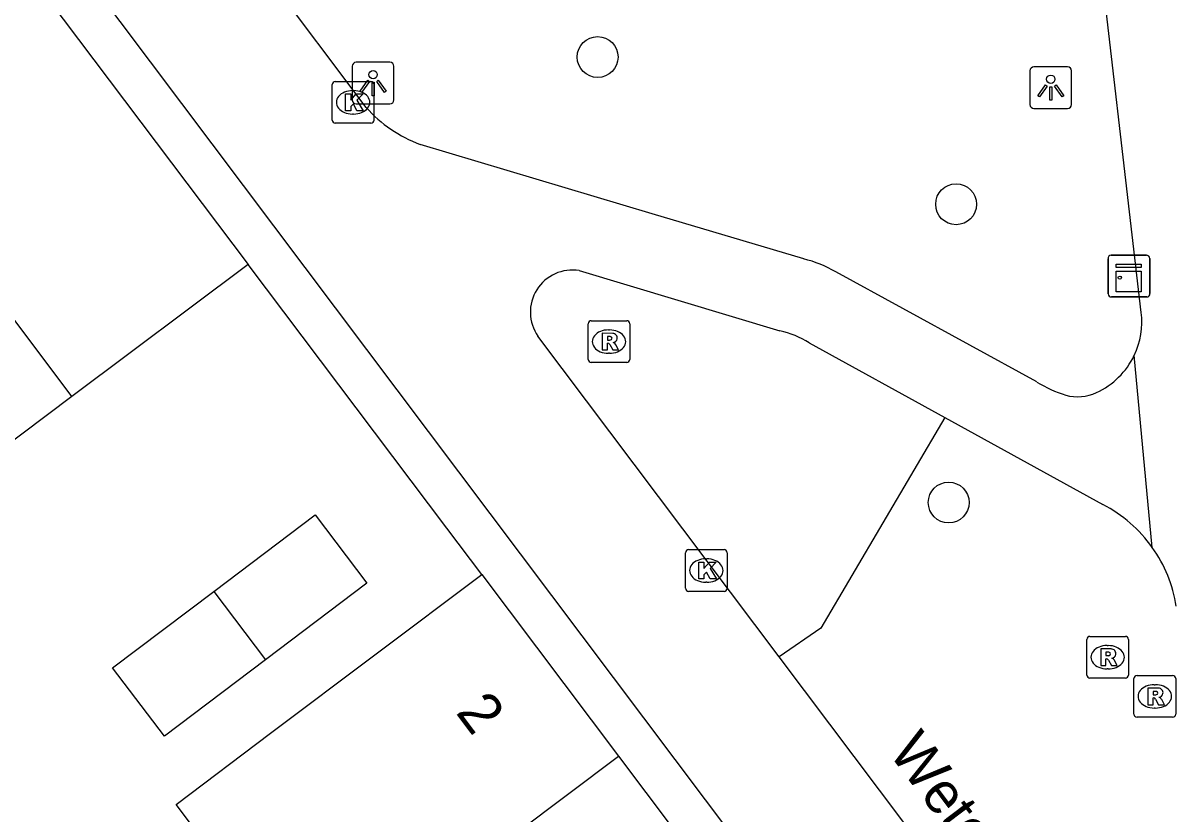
# Model space of a CAD drawing. Extents: x 160379 to 161131, y 383940 to 384849.
# Drawn here: x 160531.75 to 160559.36, y 384700.27 to 384719.21 of the extents above; entities that cross this region are included whole.
import ezdxf

# ---------------------------------------------------------------- set-up
doc = ezdxf.new("R2010")
doc.units = 0
for name, color, linetype in [('IMGEO_Boom', 7, 'Continuous'), ('IMGEO_Erf', 7, 'Continuous'), ('IMGEO_Groenvoorziening', 7, 'Continuous'), ('IMGEO_Kast', 7, 'Continuous'), ('IMGEO_Kolk', 7, 'Continuous'), ('IMGEO_Lichtpunt', 7, 'Continuous'), ('IMGEO_Openbare_ruimte_label', 7, 'Continuous'), ('IMGEO_Pand', 7, 'Continuous'), ('IMGEO_Pand_nummerreeks', 7, 'Continuous'), ('IMGEO_Rioolput', 7, 'Continuous'), ('IMGEO_Voetgangersgebied_open', 7, 'Continuous')]:
    doc.layers.add(name, color=color, linetype=linetype)

msp = doc.modelspace()

# ---------------------------------------------------------------- linework, layer by layer
at = {"layer": 'IMGEO_Boom'}
for centre in [(160545.51, 384718.398), (160554.097, 384714.872), (160553.92, 384707.728)]:
    msp.add_circle(centre, 0.489, dxfattribs=at)
at = {"layer": 'IMGEO_Erf'}
msp.add_lwpolyline([(160542.734, 384706.008), (160541.897, 384707.114), (160537.135, 384713.433)], dxfattribs=at)
at = {"layer": 'IMGEO_Groenvoorziening'}
msp.add_lwpolyline([(160553.827, 384709.767), (160550.857, 384704.721), (160549.861, 384704.03)], dxfattribs=at)
at = {"layer": 'IMGEO_Kast'}
for p, q in [((160557.814, 384713.651), (160558.655, 384713.651)), ((160558.655, 384713.651), (160557.814, 384713.651)), ((160558.739, 384713.576), (160558.739, 384712.735)), ((160558.739, 384712.735), (160558.739, 384713.576)), ((160557.739, 384712.726), (160557.739, 384713.567)), ((160557.739, 384713.567), (160557.739, 384712.726)), ((160558.664, 384712.651), (160557.823, 384712.651)), ((160557.823, 384712.651), (160558.664, 384712.651))]:
    msp.add_line(p, q, dxfattribs=at)
for points in [[(160557.934, 384713.441), (160558.534, 384713.441), (160558.534, 384713.356), (160557.934, 384713.356), (160557.934, 384713.441)], [(160557.934, 384713.266), (160558.534, 384713.266), (160558.534, 384712.777), (160557.934, 384712.777), (160557.934, 384713.266)]]:
    msp.add_lwpolyline(points, dxfattribs=at)
msp.add_circle((160558.018, 384713.115), 0.0377, dxfattribs=at)
for centre, start, end in [((160557.817, 384713.573), 92.4484, 184.2845), ((160557.817, 384713.573), 92.4484, 184.2845), ((160558.661, 384713.573), 2.4484, 94.2845), ((160558.661, 384713.573), 2.4484, 94.2845), ((160557.817, 384712.729), 182.4484, 274.2845), ((160557.817, 384712.729), 182.4484, 274.2845), ((160558.661, 384712.729), 272.4484, 4.2845), ((160558.661, 384712.729), 272.4484, 4.2845)]:
    msp.add_arc(centre, 0.0779, start, end, dxfattribs=at)
at = {"layer": 'IMGEO_Kolk'}
for p, q in [((160539.152, 384716.887), (160539.152, 384717.739)), ((160539.227, 384717.813), (160540.079, 384717.813)), ((160540.153, 384717.739), (160540.153, 384716.887)), ((160539.64, 384717.593), (160539.665, 384717.593)), ((160539.663, 384717.033), (160539.638, 384717.033)), ((160540.079, 384716.813), (160539.227, 384716.813)), ((160547.613, 384705.674), (160547.613, 384706.526)), ((160547.688, 384706.6), (160548.54, 384706.6)), ((160548.614, 384706.526), (160548.614, 384705.674)), ((160548.101, 384706.38), (160548.126, 384706.38)), ((160548.54, 384705.6), (160547.688, 384705.6)), ((160548.124, 384705.82), (160548.099, 384705.82))]:
    msp.add_line(p, q, dxfattribs=at)
for points in [[(160539.152, 384716.887), (160539.152, 384717.739)], [(160539.227, 384717.813), (160540.079, 384717.813)], [(160540.153, 384717.739), (160540.153, 384716.887)], [(160539.473, 384717.513), (160539.596, 384717.513), (160539.596, 384717.362), (160539.726, 384717.513), (160539.89, 384717.513), (160539.744, 384717.362), (160539.897, 384717.113), (160539.745, 384717.113), (160539.66, 384717.277), (160539.596, 384717.21), (160539.596, 384717.113), (160539.473, 384717.113), (160539.473, 384717.513)], [(160540.079, 384716.813), (160539.227, 384716.813)], [(160547.613, 384705.674), (160547.613, 384706.526)], [(160547.688, 384706.6), (160548.54, 384706.6)], [(160548.614, 384706.526), (160548.614, 384705.674)], [(160547.934, 384706.3), (160548.057, 384706.3), (160548.057, 384706.149), (160548.187, 384706.3), (160548.351, 384706.3), (160548.205, 384706.149), (160548.358, 384705.9), (160548.206, 384705.9), (160548.121, 384706.064), (160548.057, 384705.997), (160548.057, 384705.9), (160547.934, 384705.9), (160547.934, 384706.3)], [(160548.54, 384705.6), (160547.688, 384705.6)]]:
    msp.add_lwpolyline(points, dxfattribs=at)
for centre, start, end in [((160539.229, 384717.737), 91.552, 178.448), ((160539.229, 384717.737), 91.552, 178.448), ((160540.077, 384717.737), 1.552, 88.448), ((160540.077, 384717.737), 1.552, 88.448), ((160539.229, 384716.889), 181.552, 268.448), ((160539.229, 384716.889), 181.552, 268.448), ((160540.077, 384716.889), 271.552, 358.448), ((160540.077, 384716.889), 271.552, 358.448), ((160547.69, 384706.524), 91.552, 178.448), ((160547.69, 384706.524), 91.552, 178.448), ((160548.538, 384706.524), 1.552, 88.448), ((160548.538, 384706.524), 1.552, 88.448), ((160547.69, 384705.676), 181.552, 268.448), ((160547.69, 384705.676), 181.552, 268.448), ((160548.538, 384705.676), 271.552, 358.448), ((160548.538, 384705.676), 271.552, 358.448)]:
    msp.add_arc(centre, 0.0765, start, end, dxfattribs=at)
for centre, major_axis, ratio, start_param, end_param in [((160539.639, 384717.313), (-0.387, 0.002), 0.722429, 4.712389, 7.853982), ((160539.664, 384717.313), (-0.39, 0.002), 0.717154, 1.570796, 4.712389), ((160548.1, 384706.1), (-0.387, 0.002), 0.722429, 4.712389, 7.853982), ((160548.125, 384706.1), (-0.39, 0.002), 0.717154, 1.570796, 4.712389)]:
    msp.add_ellipse(centre, major_axis=major_axis, ratio=ratio, start_param=start_param, end_param=end_param, dxfattribs=at)
at = {"layer": 'IMGEO_Lichtpunt'}
for p, q in [((160540.534, 384718.273), (160539.726, 384718.273)), ((160540.534, 384718.273), (160539.726, 384718.273)), ((160539.632, 384718.178), (160539.632, 384717.371)), ((160539.632, 384718.178), (160539.632, 384717.371)), ((160540.628, 384717.371), (160540.628, 384718.178)), ((160540.628, 384717.371), (160540.628, 384718.178)), ((160555.867, 384718.068), (160555.867, 384717.261)), ((160555.867, 384718.068), (160555.867, 384717.261)), ((160556.769, 384718.163), (160555.961, 384718.163)), ((160556.769, 384718.163), (160555.961, 384718.163)), ((160556.863, 384717.261), (160556.863, 384718.068)), ((160556.863, 384717.261), (160556.863, 384718.068)), ((160539.726, 384717.277), (160540.534, 384717.277)), ((160539.726, 384717.277), (160540.534, 384717.277)), ((160555.961, 384717.167), (160556.769, 384717.167)), ((160555.961, 384717.167), (160556.769, 384717.167))]:
    msp.add_line(p, q, dxfattribs=at)
for points in [[(160540.006, 384717.842), (160540.045, 384717.814), (160539.857, 384717.552), (160539.819, 384717.579), (160540.006, 384717.842)], [(160540.108, 384717.794), (160540.155, 384717.794), (160540.155, 384717.472), (160540.108, 384717.472), (160540.108, 384717.794)], [(160540.218, 384717.814), (160540.256, 384717.841), (160540.443, 384717.579), (160540.404, 384717.551), (160540.218, 384717.814)], [(160556.241, 384717.732), (160556.28, 384717.704), (160556.092, 384717.442), (160556.054, 384717.469), (160556.241, 384717.732)], [(160556.453, 384717.704), (160556.491, 384717.731), (160556.678, 384717.469), (160556.639, 384717.441), (160556.453, 384717.704)], [(160556.343, 384717.684), (160556.39, 384717.684), (160556.39, 384717.362), (160556.343, 384717.362), (160556.343, 384717.684)]]:
    msp.add_lwpolyline(points, dxfattribs=at)
for centre in [(160540.131, 384717.976), (160556.366, 384717.866)]:
    msp.add_circle(centre, 0.0994, dxfattribs=at)
for centre, start, end in [((160539.726, 384718.178), 90, 180), ((160539.726, 384718.178), 90, 180), ((160540.534, 384718.178), 0, 90), ((160540.534, 384718.178), 0, 90), ((160555.961, 384718.068), 90, 180), ((160555.961, 384718.068), 90, 180), ((160556.769, 384718.068), 0, 90), ((160556.769, 384718.068), 0, 90), ((160539.726, 384717.371), 180, 270), ((160539.726, 384717.371), 180, 270), ((160540.534, 384717.371), 270, 0), ((160540.534, 384717.371), 270, 360), ((160555.961, 384717.261), 180, 270), ((160555.961, 384717.261), 180, 270), ((160556.769, 384717.261), 270, 0), ((160556.769, 384717.261), 270, 360)]:
    msp.add_arc(centre, 0.0946, start, end, dxfattribs=at)
at = {"layer": 'IMGEO_Pand'}
for points in [[(160527.406, 384717.609), (160531.609, 384720.774), (160537.135, 384713.433)], [(160532.917, 384710.267), (160527.406, 384717.609)], [(160537.135, 384713.433), (160532.917, 384710.267)], [(160532.917, 384710.267), (160528.7, 384707.101)], [(160536.318, 384705.6), (160538.746, 384707.434), (160539.982, 384705.798), (160537.555, 384703.963)], [(160538.684, 384696.143), (160535.415, 384700.495), (160537.673, 384702.203), (160542.734, 384706.008)], [(160542.734, 384706.008), (160546.009, 384701.656)], [(160537.555, 384703.963), (160535.138, 384702.136), (160533.89, 384703.766), (160536.318, 384705.6)], [(160536.318, 384705.6), (160537.555, 384703.963)], [(160538.684, 384696.143), (160546.009, 384701.656)], [(160546.009, 384701.656), (160549.284, 384697.303)]]:
    msp.add_lwpolyline(points, dxfattribs=at)
at = {"layer": 'IMGEO_Rioolput'}
for p, q in [((160545.282, 384711.156), (160545.282, 384712.008)), ((160545.357, 384712.082), (160546.209, 384712.082)), ((160546.283, 384712.008), (160546.283, 384711.156)), ((160545.77, 384711.862), (160545.795, 384711.862)), ((160545.793, 384711.302), (160545.768, 384711.302)), ((160546.209, 384711.082), (160545.357, 384711.082)), ((160557.302, 384704.523), (160558.154, 384704.523)), ((160557.227, 384703.597), (160557.227, 384704.449)), ((160557.715, 384704.303), (160557.74, 384704.303)), ((160558.228, 384704.449), (160558.228, 384703.597)), ((160557.738, 384703.743), (160557.713, 384703.743)), ((160558.154, 384703.523), (160557.302, 384703.523)), ((160558.357, 384702.66), (160558.357, 384703.512)), ((160558.432, 384703.586), (160559.284, 384703.586)), ((160558.845, 384703.366), (160558.87, 384703.366)), ((160559.358, 384703.512), (160559.358, 384702.66)), ((160558.868, 384702.806), (160558.843, 384702.806)), ((160559.284, 384702.586), (160558.432, 384702.586))]:
    msp.add_line(p, q, dxfattribs=at)
for points in [[(160545.282, 384711.156), (160545.282, 384712.008)], [(160545.357, 384712.082), (160546.209, 384712.082)], [(160546.283, 384712.008), (160546.283, 384711.156)], [(160545.871, 384711.78), (160545.619, 384711.782), (160545.619, 384711.382)], [(160545.797, 384711.701), (160545.743, 384711.701), (160545.743, 384711.62)], [(160545.619, 384711.382), (160545.743, 384711.382), (160545.743, 384711.544), (160545.754, 384711.544)], [(160545.743, 384711.62), (160545.795, 384711.62)], [(160545.801, 384711.515), (160545.872, 384711.382), (160546.012, 384711.382), (160545.947, 384711.508)], [(160546.209, 384711.082), (160545.357, 384711.082)], [(160557.302, 384704.523), (160558.154, 384704.523)], [(160557.227, 384703.597), (160557.227, 384704.449)], [(160557.816, 384704.221), (160557.564, 384704.223), (160557.564, 384703.823)], [(160558.228, 384704.449), (160558.228, 384703.597)], [(160557.564, 384703.823), (160557.688, 384703.823), (160557.688, 384703.985), (160557.699, 384703.985)], [(160557.742, 384704.142), (160557.688, 384704.142), (160557.688, 384704.061)], [(160557.688, 384704.061), (160557.74, 384704.061)], [(160557.746, 384703.956), (160557.817, 384703.823), (160557.957, 384703.823), (160557.892, 384703.949)], [(160558.154, 384703.523), (160557.302, 384703.523)], [(160558.357, 384702.66), (160558.357, 384703.512)], [(160558.432, 384703.586), (160559.284, 384703.586)], [(160559.358, 384703.512), (160559.358, 384702.66)], [(160558.946, 384703.284), (160558.694, 384703.286), (160558.694, 384702.886)], [(160558.872, 384703.205), (160558.818, 384703.205), (160558.818, 384703.124)], [(160558.818, 384703.124), (160558.87, 384703.124)], [(160558.694, 384702.886), (160558.818, 384702.886), (160558.818, 384703.048), (160558.829, 384703.048)], [(160558.876, 384703.019), (160558.947, 384702.886), (160559.087, 384702.886), (160559.022, 384703.012)], [(160559.284, 384702.586), (160558.432, 384702.586)]]:
    msp.add_lwpolyline(points, dxfattribs=at)
for centre, radius, start, end in [((160545.359, 384712.006), 0.0765, 91.552, 178.448), ((160545.359, 384712.006), 0.0765, 91.552, 178.448), ((160546.207, 384712.006), 0.0765, 1.552, 88.448), ((160546.207, 384712.006), 0.0765, 1.552, 88.448), ((160545.803, 384711.605), 0.0964, 77.0061, 93.1865), ((160545.817, 384711.662), 0.0378, 276.6634, 79.6772), ((160545.87, 384711.67), 0.109, 350.3612, 89.416), ((160545.868, 384711.67), 0.112, 277.5842, 350.9817), ((160545.753, 384711.491), 0.0533, 26.0293, 88.6989), ((160545.779, 384711.809), 0.19, 274.7715, 282.9687), ((160545.852, 384711.455), 0.108, 29.5134, 73.7905), ((160545.359, 384711.158), 0.0765, 181.552, 268.448), ((160545.359, 384711.158), 0.0765, 181.552, 268.448), ((160546.207, 384711.158), 0.0765, 271.552, 358.448), ((160546.207, 384711.158), 0.0765, 271.552, 358.448), ((160557.304, 384704.447), 0.0765, 91.552, 178.448), ((160557.304, 384704.447), 0.0765, 91.552, 178.448), ((160558.152, 384704.447), 0.0765, 1.552, 88.448), ((160558.152, 384704.447), 0.0765, 1.552, 88.448), ((160557.815, 384704.111), 0.109, 350.3612, 89.416), ((160557.698, 384703.932), 0.0533, 26.0293, 88.6989), ((160557.724, 384704.25), 0.19, 274.7715, 282.9687), ((160557.748, 384704.046), 0.0964, 77.0061, 93.1865), ((160557.762, 384704.103), 0.0378, 276.6634, 79.6772), ((160557.813, 384704.111), 0.112, 277.5842, 350.9817), ((160557.797, 384703.896), 0.108, 29.5134, 73.7905), ((160557.304, 384703.599), 0.0765, 181.552, 268.448), ((160557.304, 384703.599), 0.0765, 181.552, 268.448), ((160558.152, 384703.599), 0.0765, 271.552, 358.448), ((160558.152, 384703.599), 0.0765, 271.552, 358.448), ((160558.434, 384703.51), 0.0765, 91.552, 178.448), ((160558.434, 384703.51), 0.0765, 91.552, 178.448), ((160559.282, 384703.51), 0.0765, 1.552, 88.448), ((160559.282, 384703.51), 0.0765, 1.552, 88.448), ((160558.854, 384703.313), 0.19, 274.7715, 282.9687), ((160558.878, 384703.109), 0.0964, 77.0061, 93.1865), ((160558.892, 384703.166), 0.0378, 276.6634, 79.6772), ((160558.945, 384703.174), 0.109, 350.3612, 89.416), ((160558.943, 384703.174), 0.112, 277.5842, 350.9817), ((160558.828, 384702.995), 0.0533, 26.0293, 88.6989), ((160558.927, 384702.959), 0.108, 29.5134, 73.7905), ((160558.434, 384702.662), 0.0765, 181.552, 268.448), ((160558.434, 384702.662), 0.0765, 181.552, 268.448), ((160559.282, 384702.662), 0.0765, 271.552, 358.448), ((160559.282, 384702.662), 0.0765, 271.552, 358.448)]:
    msp.add_arc(centre, radius, start, end, dxfattribs=at)
for centre, major_axis, ratio, start_param, end_param in [((160545.769, 384711.582), (-0.387, 0.002), 0.722429, 4.712389, 7.853982), ((160545.794, 384711.582), (-0.39, 0.002), 0.717154, 1.570796, 4.712389), ((160557.714, 384704.023), (-0.387, 0.002), 0.722429, 4.712389, 7.853982), ((160557.739, 384704.023), (-0.39, 0.002), 0.717154, 1.570796, 4.712389), ((160558.844, 384703.086), (-0.387, 0.002), 0.722429, 4.712389, 7.853982), ((160558.869, 384703.086), (-0.39, 0.002), 0.717154, 1.570796, 4.712389)]:
    msp.add_ellipse(centre, major_axis=major_axis, ratio=ratio, start_param=start_param, end_param=end_param, dxfattribs=at)
at = {"layer": 'IMGEO_Voetgangersgebied_open'}
for points in [[(160539.968, 384717.188), (160535.283, 384723.428)], [(160531.839, 384722.221), (160603.494, 384626.95), (160604.071, 384626.182), (160600.544, 384623.533)], [(160558.533, 384712.281), (160557.385, 384722.14)], [(160550.446, 384713.561), (160546.818, 384714.644), (160541.256, 384716.305)], [(160545.068, 384713.282), (160549.878, 384711.842)], [(160556.034, 384710.615), (160551.214, 384713.25)], [(160549.861, 384704.03), (160544.079, 384711.713)], [(160550.578, 384711.557), (160553.827, 384709.767)], [(160558.798, 384706.652), (160558.366, 384711.254)], [(160553.827, 384709.767), (160557.616, 384707.68)], [(160596.343, 384642.27), (160584.207, 384658.391), (160549.861, 384704.03)]]:
    msp.add_lwpolyline(points, dxfattribs=at)
for centre, radius, start, end in [((160542.432, 384719.402), 3.313, 221.9338, 249.2003), ((160549.838, 384710.957), 2.674, 59.0429, 76.8663), ((160544.904, 384712.289), 1.006, 80.602, 214.9484), ((160556.691, 384712.053), 1.856, 334.4882, 7.0398), ((160549.288, 384709.391), 2.521, 59.2243, 76.469), ((160556.676, 384712.06), 1.872, 294.7867, 334.5126), ((160557.602, 384713.148), 2.979, 238.2433, 252.8813), ((160557.014, 384711.314), 1.053, 254.0691, 295.0973), ((160556.102, 384704.746), 3.301, 35.2616, 62.7107), ((160556.107, 384704.742), 3.3, 8.7201, 35.3723)]:
    msp.add_arc(centre, radius, start, end, dxfattribs=at)

# ---------------------------------------------------------------- texts
at = {"layer": 'IMGEO_Openbare_ruimte_label'}
msp.add_text('Weteringstraat', height=1, rotation=307.0304, dxfattribs=at).set_placement((160552.456, 384701.747))
at = {"layer": 'IMGEO_Pand_nummerreeks'}
msp.add_text('2', height=1, rotation=306.9613, dxfattribs=at).set_placement((160542.095, 384702.699))

doc.saveas('drawing.dxf')
